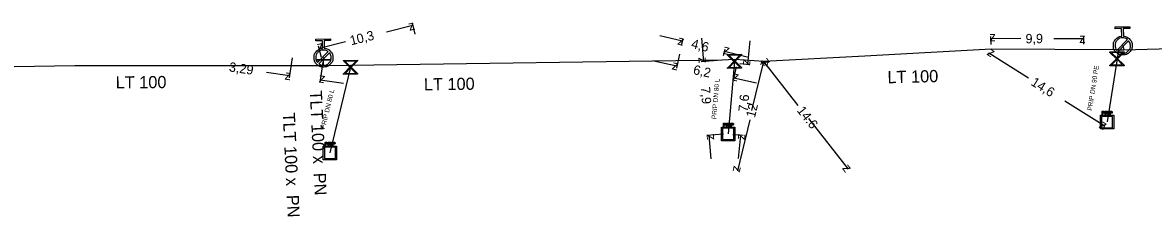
# Model space of a CAD drawing. Extents: x -643544 to -637295, y -1119190 to -1111715.
# Drawn here: x -641515.4 to -641394.9, y -1114548.9 to -1114528.2 of the extents above; entities that cross this region are included whole.
import ezdxf

# ---------------------------------------------------------------- set-up
doc = ezdxf.new("R2010")
doc.units = 0
for name, color, linetype in [('Default', 7, 'Continuous'), ('VP Hydrant', 7, 'Continuous'), ('VP Kótování', 7, 'Continuous'), ('VP Popis přípojky', 7, 'Continuous'), ('VP Přípojka', 7, 'Continuous'), ('VP Řad', 7, 'Continuous'), ('VP Řad - popis', 7, 'Continuous'), ('VP Šachta', 7, 'Continuous'), ('VP Šoupě', 7, 'Continuous')]:
    doc.layers.add(name, color=color, linetype=linetype)

msp = doc.modelspace()

# ---------------------------------------------------------------- linework, layer by layer
at = {"layer": 'Default'}
for points in [[(-641398.1, -1114529.7), (-641397.74, -1114529.72), (-641397.48, -1114529.98), (-641397.19, -1114530.27), (-641397.18, -1114530.68), (-641397.17, -1114531.1), (-641397.46, -1114531.39), (-641397.75, -1114531.69), (-641398.17, -1114531.7), (-641398.58, -1114531.71), (-641398.88, -1114531.42), (-641399.17, -1114531.13), (-641399.18, -1114530.72), (-641399.19, -1114530.3), (-641398.9, -1114530), (-641398.65, -1114529.74), (-641398.29, -1114529.7)], [(-641397.68, -1114530.05), (-641397.9, -1114529.88), (-641398.2, -1114529.88), (-641398.53, -1114529.89), (-641398.77, -1114530.13), (-641399, -1114530.37), (-641398.99, -1114530.71), (-641398.99, -1114531), (-641398.81, -1114531.22)], [(-641398.68, -1114531.34), (-641398.46, -1114531.51), (-641398.17, -1114531.51), (-641397.83, -1114531.5), (-641397.6, -1114531.26), (-641397.36, -1114531.02), (-641397.37, -1114530.68), (-641397.37, -1114530.39), (-641397.55, -1114530.18)], [(-641483.3, -1114530.99), (-641482.94, -1114531.02), (-641482.67, -1114531.27), (-641482.38, -1114531.56), (-641482.37, -1114531.98), (-641482.36, -1114532.39), (-641482.65, -1114532.69), (-641482.94, -1114532.98), (-641483.36, -1114532.99), (-641483.77, -1114533), (-641484.07, -1114532.71), (-641484.36, -1114532.42), (-641484.37, -1114532.01), (-641484.38, -1114531.59), (-641484.09, -1114531.3), (-641483.84, -1114531.03), (-641483.48, -1114531)], [(-641482.87, -1114531.35), (-641483.09, -1114531.17), (-641483.39, -1114531.18), (-641483.72, -1114531.18), (-641483.96, -1114531.42), (-641484.19, -1114531.66), (-641484.19, -1114532), (-641484.18, -1114532.3), (-641484, -1114532.51)], [(-641483.87, -1114532.64), (-641483.65, -1114532.81), (-641483.36, -1114532.8), (-641483.02, -1114532.8), (-641482.79, -1114532.55), (-641482.55, -1114532.31), (-641482.56, -1114531.97), (-641482.57, -1114531.69), (-641482.74, -1114531.47)], [(-641400.23, -1114537.71), (-641400.19, -1114537.71), (-641400.17, -1114537.72), (-641400.15, -1114537.72), (-641400.13, -1114537.74), (-641400.11, -1114537.75), (-641400.1, -1114537.77), (-641400.09, -1114537.79), (-641400.09, -1114537.82), (-641400.09, -1114537.87), (-641400.12, -1114537.9), (-641400.15, -1114537.93), (-641400.22, -1114537.93)], [(-641400.22, -1114537.89), (-641400.18, -1114537.89), (-641400.16, -1114537.87), (-641400.14, -1114537.85), (-641400.14, -1114537.82), (-641400.14, -1114537.8), (-641400.15, -1114537.78), (-641400.16, -1114537.77), (-641400.18, -1114537.76), (-641400.19, -1114537.76), (-641400.23, -1114537.76)], [(-641399.9, -1114537.87), (-641399.86, -1114537.87), (-641399.84, -1114537.87), (-641399.83, -1114537.86), (-641399.82, -1114537.85), (-641399.81, -1114537.83), (-641399.81, -1114537.81), (-641399.81, -1114537.79), (-641399.83, -1114537.77), (-641399.84, -1114537.76), (-641399.88, -1114537.76)], [(-641399.89, -1114537.71), (-641399.84, -1114537.71), (-641399.81, -1114537.72), (-641399.79, -1114537.73), (-641399.77, -1114537.76), (-641399.76, -1114537.78), (-641399.76, -1114537.81), (-641399.76, -1114537.85), (-641399.78, -1114537.88), (-641399.81, -1114537.9), (-641399.86, -1114537.91), (-641399.84, -1114537.92), (-641399.83, -1114537.93), (-641399.81, -1114537.95), (-641399.79, -1114537.98)], [(-641399.43, -1114537.72), (-641399.39, -1114537.72), (-641399.37, -1114537.72), (-641399.35, -1114537.72), (-641399.33, -1114537.74), (-641399.31, -1114537.75), (-641399.3, -1114537.77), (-641399.29, -1114537.79), (-641399.29, -1114537.82), (-641399.29, -1114537.87), (-641399.32, -1114537.9), (-641399.35, -1114537.93), (-641399.42, -1114537.93)], [(-641399.42, -1114537.89), (-641399.38, -1114537.89), (-641399.36, -1114537.87), (-641399.34, -1114537.85), (-641399.34, -1114537.82), (-641399.34, -1114537.8), (-641399.35, -1114537.78), (-641399.36, -1114537.77), (-641399.38, -1114537.76), (-641399.39, -1114537.76), (-641399.42, -1114537.76)], [(-641440.62, -1114538.98), (-641440.58, -1114538.98), (-641440.56, -1114538.99), (-641440.54, -1114538.99), (-641440.52, -1114539.01), (-641440.5, -1114539.02), (-641440.49, -1114539.04), (-641440.48, -1114539.06), (-641440.48, -1114539.09), (-641440.48, -1114539.14), (-641440.51, -1114539.17), (-641440.54, -1114539.2), (-641440.61, -1114539.2)], [(-641440.61, -1114539.16), (-641440.57, -1114539.16), (-641440.55, -1114539.14), (-641440.53, -1114539.12), (-641440.53, -1114539.09), (-641440.53, -1114539.07), (-641440.54, -1114539.05), (-641440.55, -1114539.04), (-641440.57, -1114539.03), (-641440.58, -1114539.03), (-641440.62, -1114539.03)], [(-641440.29, -1114539.14), (-641440.25, -1114539.14), (-641440.23, -1114539.14), (-641440.22, -1114539.13), (-641440.21, -1114539.12), (-641440.2, -1114539.1), (-641440.2, -1114539.08), (-641440.2, -1114539.06), (-641440.22, -1114539.04), (-641440.23, -1114539.03), (-641440.27, -1114539.03)], [(-641440.28, -1114538.98), (-641440.23, -1114538.98), (-641440.2, -1114538.99), (-641440.18, -1114539), (-641440.16, -1114539.03), (-641440.15, -1114539.05), (-641440.15, -1114539.08), (-641440.15, -1114539.12), (-641440.17, -1114539.15), (-641440.2, -1114539.17), (-641440.25, -1114539.18), (-641440.23, -1114539.19), (-641440.22, -1114539.2), (-641440.2, -1114539.22), (-641440.18, -1114539.25)], [(-641439.82, -1114538.99), (-641439.78, -1114538.99), (-641439.76, -1114538.99), (-641439.74, -1114538.99), (-641439.72, -1114539.01), (-641439.7, -1114539.02), (-641439.69, -1114539.04), (-641439.68, -1114539.06), (-641439.68, -1114539.09), (-641439.68, -1114539.14), (-641439.71, -1114539.17), (-641439.74, -1114539.2), (-641439.81, -1114539.2)], [(-641439.81, -1114539.16), (-641439.77, -1114539.16), (-641439.75, -1114539.14), (-641439.73, -1114539.12), (-641439.73, -1114539.09), (-641439.73, -1114539.07), (-641439.74, -1114539.05), (-641439.75, -1114539.04), (-641439.77, -1114539.03), (-641439.78, -1114539.03), (-641439.81, -1114539.03)], [(-641399.84, -1114538), (-641399.86, -1114537.97), (-641399.87, -1114537.95), (-641399.88, -1114537.93), (-641399.89, -1114537.93), (-641399.9, -1114537.92), (-641399.92, -1114537.92), (-641399.92, -1114537.91), (-641399.94, -1114537.91)], [(-641440.23, -1114539.27), (-641440.25, -1114539.24), (-641440.26, -1114539.22), (-641440.27, -1114539.2), (-641440.28, -1114539.2), (-641440.29, -1114539.19), (-641440.31, -1114539.19), (-641440.31, -1114539.18), (-641440.33, -1114539.18)], [(-641483.07, -1114541.01), (-641483.03, -1114541.01), (-641483.01, -1114541.02), (-641482.99, -1114541.02), (-641482.97, -1114541.04), (-641482.95, -1114541.05), (-641482.94, -1114541.07), (-641482.93, -1114541.09), (-641482.93, -1114541.12), (-641482.93, -1114541.17), (-641482.96, -1114541.2), (-641482.99, -1114541.23), (-641483.06, -1114541.23)], [(-641483.06, -1114541.19), (-641483.02, -1114541.19), (-641483, -1114541.17), (-641482.98, -1114541.15), (-641482.98, -1114541.12), (-641482.98, -1114541.1), (-641482.99, -1114541.08), (-641483, -1114541.07), (-641483.02, -1114541.06), (-641483.03, -1114541.06), (-641483.07, -1114541.06)], [(-641482.68, -1114541.3), (-641482.7, -1114541.27), (-641482.71, -1114541.25), (-641482.72, -1114541.23), (-641482.73, -1114541.23), (-641482.74, -1114541.22), (-641482.76, -1114541.22), (-641482.76, -1114541.21), (-641482.78, -1114541.21)], [(-641482.74, -1114541.17), (-641482.7, -1114541.17), (-641482.68, -1114541.17), (-641482.67, -1114541.16), (-641482.66, -1114541.15), (-641482.65, -1114541.13), (-641482.65, -1114541.11), (-641482.65, -1114541.09), (-641482.67, -1114541.07), (-641482.68, -1114541.06), (-641482.72, -1114541.06)], [(-641482.73, -1114541.01), (-641482.68, -1114541.01), (-641482.65, -1114541.02), (-641482.63, -1114541.03), (-641482.61, -1114541.06), (-641482.6, -1114541.08), (-641482.6, -1114541.11), (-641482.6, -1114541.15), (-641482.62, -1114541.18), (-641482.65, -1114541.2), (-641482.7, -1114541.21), (-641482.68, -1114541.22), (-641482.67, -1114541.23), (-641482.65, -1114541.25), (-641482.63, -1114541.28)], [(-641482.27, -1114541.02), (-641482.23, -1114541.02), (-641482.21, -1114541.02), (-641482.19, -1114541.02), (-641482.17, -1114541.04), (-641482.15, -1114541.05), (-641482.14, -1114541.07), (-641482.13, -1114541.09), (-641482.13, -1114541.12), (-641482.13, -1114541.17), (-641482.16, -1114541.2), (-641482.19, -1114541.23), (-641482.26, -1114541.23)], [(-641482.26, -1114541.19), (-641482.22, -1114541.19), (-641482.2, -1114541.17), (-641482.18, -1114541.15), (-641482.18, -1114541.12), (-641482.18, -1114541.1), (-641482.19, -1114541.08), (-641482.2, -1114541.07), (-641482.22, -1114541.06), (-641482.23, -1114541.06), (-641482.26, -1114541.06)]]:
    msp.add_open_spline(points, degree=3, dxfattribs=at)
at = {"layer": 'VP Hydrant'}
for points in [[(-641398.29, -1114529.7), (-641398.3, -1114528.88), (-641398.99, -1114528.9), (-641398.99, -1114528.71), (-641397.43, -1114528.69), (-641397.43, -1114528.87), (-641398.12, -1114528.88), (-641398.1, -1114529.7)], [(-641483.48, -1114531), (-641483.49, -1114530.18), (-641484.18, -1114530.19), (-641484.19, -1114530), (-641482.62, -1114529.98), (-641482.62, -1114530.16), (-641483.31, -1114530.17), (-641483.3, -1114530.99)], [(-641398.81, -1114531.22), (-641397.68, -1114530.05)], [(-641397.55, -1114530.18), (-641398.68, -1114531.34)], [(-641484, -1114532.51), (-641482.87, -1114531.35)], [(-641482.74, -1114531.47), (-641483.87, -1114532.64)]]:
    msp.add_lwpolyline(points, dxfattribs=at)
at = {"layer": 'VP Kótování'}
for points in [[(-641476.65, -1114529.23), (-641473.84, -1114528.53)], [(-641473.6, -1114529.5), (-641473.9, -1114528.29)], [(-641481.03, -1114530.32), (-641483.84, -1114531.02)], [(-641447.52, -1114529.61), (-641445.1, -1114530.21)], [(-641445.21, -1114530.65), (-641445.04, -1114529.97)], [(-641443.08, -1114529.92), (-641442.88, -1114532.42)], [(-641437.92, -1114530.21), (-641438.16, -1114532.7)], [(-641412.22, -1114530.6), (-641412.23, -1114529.73)], [(-641409.04, -1114529.96), (-641412.23, -1114529.98)], [(-641405.51, -1114529.94), (-641402.33, -1114529.93)], [(-641402.32, -1114530.55), (-641402.33, -1114529.68)], [(-641483.6, -1114531.99), (-641483.9, -1114530.77)], [(-641445.44, -1114531.63), (-641445.76, -1114533.1)], [(-641440.75, -1114531.77), (-641440.57, -1114531.08)], [(-641438.21, -1114531.93), (-641440.64, -1114531.33)], [(-641412.49, -1114531.53), (-641412.6, -1114531.71)], [(-641408.21, -1114534.17), (-641412.47, -1114531.5)], [(-641486.7, -1114532), (-641487.02, -1114534.15)], [(-641483.44, -1114532.49), (-641483.76, -1114534.63)], [(-641448.15, -1114532.32), (-641445.71, -1114532.85)], [(-641441.37, -1114532.29), (-641443.13, -1114532.44)], [(-641439.38, -1114532.96), (-641439.71, -1114534.43)], [(-641439.01, -1114532.62), (-641437.91, -1114532.72)], [(-641437.7, -1114537.62), (-641436.45, -1114532.41)], [(-641432.76, -1114537.1), (-641436.45, -1114532.41)], [(-641489.46, -1114533.54), (-641486.98, -1114533.9)], [(-641437.21, -1114534.72), (-641439.65, -1114534.18)], [(-641481.25, -1114534.75), (-641483.72, -1114534.38)], [(-641404.35, -1114536.59), (-641400.1, -1114539.26)], [(-641437.94, -1114538.64), (-641439.25, -1114544.08)], [(-641431.67, -1114538.49), (-641427.43, -1114543.89)], [(-641440.74, -1114540.17), (-641442.5, -1114540.31)], [(-641439.74, -1114540.18), (-641438.65, -1114540.28)], [(-641400.12, -1114539.28), (-641400.23, -1114539.47)], [(-641442.05, -1114542.78), (-641442.25, -1114540.29)], [(-641439.14, -1114542.75), (-641438.9, -1114540.26)]]:
    msp.add_lwpolyline(points, dxfattribs=at)
at = {"layer": 'VP Přípojka'}
for points in [[(-641398.64, -1114531.17), (-641398.79, -1114532.11), (-641399.85, -1114538.86)], [(-641398.18, -1114530.7), (-641398.08, -1114531.17)], [(-641483.37, -1114531.99), (-641483.41, -1114532.23), (-641483.41, -1114532.86)], [(-641480.49, -1114532.83), (-641480.49, -1114533.02), (-641482.69, -1114542.16)], [(-641439.54, -1114532.19), (-641439.56, -1114532.38), (-641440.24, -1114540.13)]]:
    msp.add_lwpolyline(points, dxfattribs=at)
at = {"layer": 'VP Řad'}
for points in [[(-641398.64, -1114531.17), (-641412.22, -1114531.1), (-641425.66, -1114531.84), (-641436.45, -1114532.41), (-641439.54, -1114532.19)], [(-641398.64, -1114531.17), (-641398.08, -1114531.17), (-641386.79, -1114530.85), (-641362.06, -1114530.86)], [(-641480.49, -1114532.83), (-641483.41, -1114532.86), (-641501.76, -1114532.85), (-641509.89, -1114532.85), (-641525.02, -1114533.13)], [(-641439.54, -1114532.19), (-641440.87, -1114532.25), (-641480.49, -1114532.83)]]:
    msp.add_lwpolyline(points, dxfattribs=at)
at = {"layer": 'VP Šachta'}
for points in [[(-641400.36, -1114538.07), (-641400.36, -1114537.71), (-641400.23, -1114537.71)], [(-641400.23, -1114537.76), (-641400.32, -1114537.76), (-641400.32, -1114537.89)], [(-641400.04, -1114538.07), (-641400.04, -1114537.71), (-641399.89, -1114537.71)], [(-641399.88, -1114537.76), (-641400, -1114537.76), (-641400, -1114537.87)], [(-641399.68, -1114538.08), (-641399.68, -1114537.72), (-641399.63, -1114537.72), (-641399.63, -1114538.08), (-641399.68, -1114538.08)], [(-641399.56, -1114538.08), (-641399.56, -1114537.72), (-641399.43, -1114537.72)], [(-641399.42, -1114537.76), (-641399.52, -1114537.76), (-641399.52, -1114537.89)], [(-641440.75, -1114539.34), (-641440.75, -1114538.98), (-641440.62, -1114538.98)], [(-641440.62, -1114539.03), (-641440.71, -1114539.03), (-641440.71, -1114539.16)], [(-641440.43, -1114539.34), (-641440.43, -1114538.98), (-641440.28, -1114538.98)], [(-641440.27, -1114539.03), (-641440.39, -1114539.03), (-641440.39, -1114539.14)], [(-641440.07, -1114539.35), (-641440.07, -1114538.99), (-641440.02, -1114538.99), (-641440.02, -1114539.35), (-641440.07, -1114539.35)], [(-641439.95, -1114539.35), (-641439.95, -1114538.99), (-641439.82, -1114538.99)], [(-641439.81, -1114539.03), (-641439.91, -1114539.03), (-641439.91, -1114539.16)], [(-641399.14, -1114538.14), (-641399.14, -1114539.59), (-641400.56, -1114539.59), (-641400.56, -1114538.14), (-641399.14, -1114538.14)], [(-641400.44, -1114538.26), (-641400.44, -1114539.47), (-641399.26, -1114539.47), (-641399.26, -1114538.26), (-641400.44, -1114538.26)], [(-641400.22, -1114537.93), (-641400.32, -1114537.93), (-641400.32, -1114538.07), (-641400.36, -1114538.07)], [(-641400.32, -1114537.89), (-641400.22, -1114537.89)], [(-641399.94, -1114537.91), (-641400, -1114537.91), (-641400, -1114538.07), (-641400.04, -1114538.07)], [(-641400, -1114537.87), (-641399.9, -1114537.87)], [(-641399.79, -1114537.98), (-641399.73, -1114538.07), (-641399.79, -1114538.07), (-641399.84, -1114538)], [(-641399.42, -1114537.93), (-641399.52, -1114537.93), (-641399.52, -1114538.08), (-641399.56, -1114538.08)], [(-641399.52, -1114537.89), (-641399.42, -1114537.89)], [(-641439.53, -1114539.41), (-641439.53, -1114540.86), (-641440.95, -1114540.86), (-641440.95, -1114539.41), (-641439.53, -1114539.41)], [(-641440.83, -1114539.53), (-641440.83, -1114540.74), (-641439.65, -1114540.74), (-641439.65, -1114539.53), (-641440.83, -1114539.53)], [(-641440.61, -1114539.2), (-641440.71, -1114539.2), (-641440.71, -1114539.34), (-641440.75, -1114539.34)], [(-641440.71, -1114539.16), (-641440.61, -1114539.16)], [(-641440.33, -1114539.18), (-641440.39, -1114539.18), (-641440.39, -1114539.34), (-641440.43, -1114539.34)], [(-641440.39, -1114539.14), (-641440.29, -1114539.14)], [(-641440.18, -1114539.25), (-641440.12, -1114539.34), (-641440.18, -1114539.34), (-641440.23, -1114539.27)], [(-641439.81, -1114539.2), (-641439.91, -1114539.2), (-641439.91, -1114539.35), (-641439.95, -1114539.35)], [(-641439.91, -1114539.16), (-641439.81, -1114539.16)], [(-641481.98, -1114541.44), (-641481.98, -1114542.89), (-641483.4, -1114542.89), (-641483.4, -1114541.44), (-641481.98, -1114541.44)], [(-641483.2, -1114541.37), (-641483.2, -1114541.01), (-641483.07, -1114541.01)], [(-641483.06, -1114541.23), (-641483.16, -1114541.23), (-641483.16, -1114541.37), (-641483.2, -1114541.37)], [(-641483.07, -1114541.06), (-641483.16, -1114541.06), (-641483.16, -1114541.19)], [(-641483.16, -1114541.19), (-641483.06, -1114541.19)], [(-641482.88, -1114541.37), (-641482.88, -1114541.01), (-641482.73, -1114541.01)], [(-641482.78, -1114541.21), (-641482.84, -1114541.21), (-641482.84, -1114541.37), (-641482.88, -1114541.37)], [(-641482.72, -1114541.06), (-641482.84, -1114541.06), (-641482.84, -1114541.17)], [(-641482.84, -1114541.17), (-641482.74, -1114541.17)], [(-641482.63, -1114541.28), (-641482.57, -1114541.37), (-641482.63, -1114541.37), (-641482.68, -1114541.3)], [(-641482.52, -1114541.38), (-641482.52, -1114541.02), (-641482.47, -1114541.02), (-641482.47, -1114541.38), (-641482.52, -1114541.38)], [(-641482.4, -1114541.38), (-641482.4, -1114541.02), (-641482.27, -1114541.02)], [(-641482.26, -1114541.23), (-641482.36, -1114541.23), (-641482.36, -1114541.38), (-641482.4, -1114541.38)], [(-641482.26, -1114541.06), (-641482.36, -1114541.06), (-641482.36, -1114541.19)], [(-641482.36, -1114541.19), (-641482.26, -1114541.19)], [(-641483.28, -1114541.56), (-641483.28, -1114542.77), (-641482.1, -1114542.77), (-641482.1, -1114541.56), (-641483.28, -1114541.56)]]:
    msp.add_lwpolyline(points, dxfattribs=at)
at = {"layer": 'VP Šoupě'}
for points in [[(-641438.8, -1114533.12), (-641440.3, -1114533.15), (-641440.3, -1114533.08), (-641440.21, -1114532.99), (-641439.62, -1114532.39), (-641440.32, -1114531.71), (-641440.32, -1114531.65), (-641438.82, -1114531.62), (-641438.82, -1114531.69), (-641439.5, -1114532.38), (-641438.9, -1114532.97), (-641438.8, -1114533.06), (-641438.8, -1114533.12)], [(-641440.17, -1114531.74), (-641439.56, -1114532.32), (-641438.98, -1114531.72), (-641440.17, -1114531.74)], [(-641398.04, -1114532.86), (-641399.54, -1114532.86), (-641399.54, -1114532.8), (-641399.44, -1114532.71), (-641398.85, -1114532.11), (-641399.54, -1114531.43), (-641399.54, -1114531.36), (-641398.04, -1114531.36), (-641398.04, -1114531.42), (-641398.73, -1114532.11), (-641398.13, -1114532.7), (-641398.04, -1114532.79), (-641398.04, -1114532.86)], [(-641399.39, -1114531.46), (-641398.79, -1114532.05), (-641398.2, -1114531.45), (-641399.39, -1114531.46)], [(-641482.66, -1114532.26), (-641484.16, -1114532.29), (-641484.16, -1114532.2), (-641482.66, -1114532.17), (-641482.66, -1114532.26)], [(-641479.73, -1114533.76), (-641481.23, -1114533.78), (-641481.23, -1114533.71), (-641481.14, -1114533.62), (-641480.55, -1114533.02), (-641481.24, -1114532.34), (-641481.24, -1114532.28), (-641479.74, -1114532.27), (-641479.74, -1114532.33), (-641480.43, -1114533.02), (-641479.83, -1114533.61), (-641479.73, -1114533.7), (-641479.73, -1114533.76)], [(-641481.09, -1114532.37), (-641480.49, -1114532.96), (-641479.9, -1114532.36), (-641481.09, -1114532.37)], [(-641438.96, -1114533.03), (-641439.56, -1114532.45), (-641440.14, -1114533.05), (-641438.96, -1114533.03)], [(-641398.2, -1114532.76), (-641398.79, -1114532.17), (-641399.38, -1114532.77), (-641398.2, -1114532.76)], [(-641479.89, -1114533.67), (-641480.49, -1114533.08), (-641481.07, -1114533.68), (-641479.89, -1114533.67)]]:
    msp.add_lwpolyline(points, dxfattribs=at)

# ---------------------------------------------------------------- texts
at = {"layer": 'VP Kótování'}
for s, rotation, p in [('10,3', 13.9764, (-641480.42, -1114530.68)), ('z', 13.9764, (-641474.21, -1114529.13)), ('z', 193.9764, (-641483.47, -1114530.41)), ('z', 345.9731, (-641445.7, -1114530.58)), ('4,6', 345.9731, (-641444.24, -1114530.94)), ('z', 180.3158, (-641411.73, -1114529.48)), ('9,9', 0.3158, (-641408.54, -1114530.46)), ('z', 0.3158, (-641402.82, -1114530.43)), ('z', 165.9731, (-641440.03, -1114530.96)), ('z', 147.9138, (-641411.78, -1114531.34)), ('3,29', 351.612, (-641493.49, -1114533.45)), ('z', 347.6093, (-641446.3, -1114533.23)), ('6,2', 347.6093, (-641444.03, -1114533.73)), ('z', 274.5534, (-641443.42, -1114531.96)), ('z', 264.4361, (-641438.61, -1114532.15)), ('z', 76.5126, (-641436.08, -1114533.01)), ('z', 128.1603, (-641435.75, -1114532.49)), ('z', 351.612, (-641487.55, -1114534.32)), ('z', 171.612, (-641483.16, -1114533.96)), ('z', 167.6093, (-641439.06, -1114533.8)), ('14,6', 327.9138, (-641408.05, -1114534.86)), ('7,9', 274.5534, (-641443.17, -1114535.13)), ('7,6', 84.4361, (-641438.16, -1114537.81)), ('12', 76.5126, (-641437.39, -1114538.46)), ('14.6', 308.1603, (-641432.97, -1114537.65)), ('z', 327.9138, (-641400.79, -1114539.41)), ('z', 94.5534, (-641441.72, -1114540.75)), ('z', 84.4361, (-641438.45, -1114540.81)), ('z', 256.5126, (-641439.62, -1114543.48)), ('z', 308.1603, (-641428.13, -1114543.81))]:
    msp.add_text(s, height=1, rotation=rotation, dxfattribs=at).set_placement(p)
at = {"layer": 'VP Popis přípojky'}
for s, rotation, p in [('PRIP DN 90 PE', 81.0753, (-641401.47, -1114537.68)), ('PRIP DN 80 L', 84.9903, (-641441.52, -1114538.57)), ('PRIP DN 80 L', 76.4485, (-641483.22, -1114539.65))]:
    msp.add_text(s, height=0.5, rotation=rotation, dxfattribs=at).set_placement(p)
at = {"layer": 'VP Řad - popis'}
for s, rotation, p in [('LT 100', 0.3872, (-641505.52, -1114535.28)), ('LT 100', 0.8941, (-641472.66, -1114535.5)), ('LT 100', 1.43, (-641423.24, -1114534.73)), ('TLT 100 x  PN ', 272.7267, (-641484.84, -1114535.53)), ('TLT 100 x  PN ', 272.7267, (-641487.72, -1114537.89))]:
    msp.add_text(s, height=1.3, rotation=rotation, dxfattribs=at).set_placement(p)

doc.saveas('drawing.dxf')
